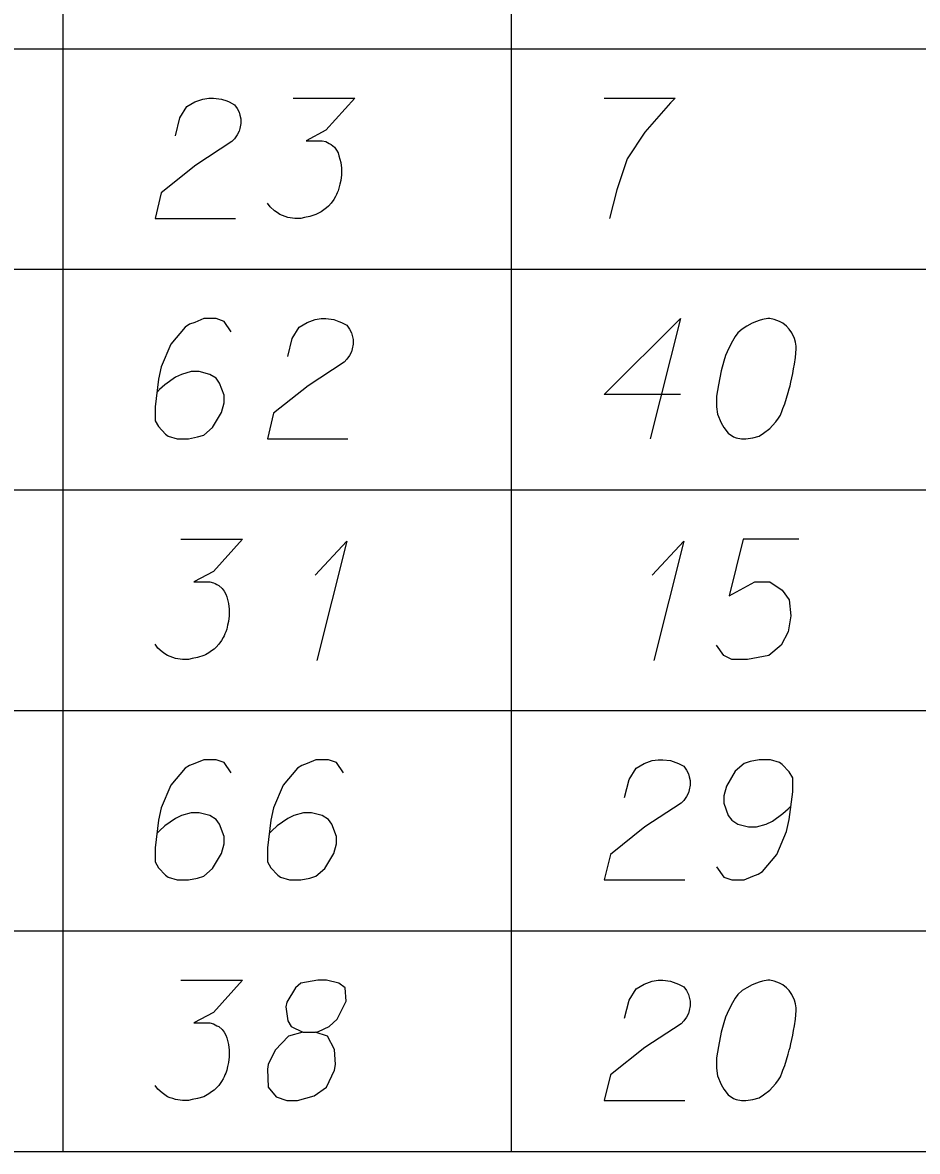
# Model space of a CAD drawing. Extents: x 2074207 to 2076812, y 516372 to 523312.
# Drawn here: x 2076488.7 to 2076524.39, y 520881.1 to 520926.14 of the extents above; entities that cross this region are included whole.
import ezdxf

# ---------------------------------------------------------------- set-up
doc = ezdxf.new("R2010")
doc.units = 0
for name, color, linetype in [('Prop DirtTable_ Soil Test Results - Outline (Major)', 7, 'Continuous'), ('Prop DirtTable_ Soil Test Results - Outline (Minor)', 7, 'Continuous'), ('Prop DirtTable_ Soil Test Results - Tx (Sample Data)', 7, 'Continuous')]:
    doc.layers.add(name, color=color, linetype=linetype)

msp = doc.modelspace()

# ---------------------------------------------------------------- linework, layer by layer
at = {"layer": 'Prop DirtTable_ Soil Test Results - Outline (Major)'}
msp.add_line((2076260.609, 520881.099), (2076811.903, 520881.099), dxfattribs=at)
at = {"layer": 'Prop DirtTable_ Soil Test Results - Outline (Minor)'}
for p, q in [((2076490.31, 520933.899), (2076490.31, 520925.099)), ((2076508.192, 520933.899), (2076508.192, 520925.099)), ((2076260.609, 520925.099), (2076811.903, 520925.099)), ((2076260.609, 520925.099), (2076811.903, 520925.099)), ((2076490.31, 520925.099), (2076490.31, 520916.299)), ((2076508.192, 520925.099), (2076508.192, 520916.299)), ((2076260.609, 520916.299), (2076811.903, 520916.299)), ((2076260.609, 520916.299), (2076811.903, 520916.299)), ((2076490.31, 520916.299), (2076490.31, 520907.499)), ((2076508.192, 520916.299), (2076508.192, 520907.499)), ((2076260.609, 520907.499), (2076811.903, 520907.499)), ((2076260.609, 520907.499), (2076811.903, 520907.499)), ((2076490.31, 520907.499), (2076490.31, 520898.699)), ((2076508.192, 520907.499), (2076508.192, 520898.699)), ((2076260.609, 520898.699), (2076811.903, 520898.699)), ((2076260.609, 520898.699), (2076811.903, 520898.699)), ((2076490.31, 520898.699), (2076490.31, 520889.899)), ((2076508.192, 520898.699), (2076508.192, 520889.899)), ((2076260.609, 520889.899), (2076811.903, 520889.899)), ((2076260.609, 520889.899), (2076811.903, 520889.899)), ((2076490.31, 520889.899), (2076490.31, 520881.099)), ((2076508.192, 520889.899), (2076508.192, 520881.099)), ((2076260.609, 520881.099), (2076811.903, 520881.099))]:
    msp.add_line(p, q, dxfattribs=at)
at = {"layer": 'Prop DirtTable_ Soil Test Results - Tx (Sample Data)'}
for points in [[(2076494.793, 520921.618), (2076494.969, 520922.336), (2076495.252, 520922.79), (2076495.569, 520922.979), (2076495.887, 520923.092), (2076496.134, 520923.13), (2076496.31, 520923.13), (2076496.627, 520923.092), (2076496.839, 520923.017), (2076496.945, 520922.979), (2076497.157, 520922.865), (2076497.262, 520922.714), (2076497.333, 520922.563), (2076497.368, 520922.45), (2076497.403, 520922.299), (2076497.403, 520922.11), (2076497.368, 520921.921), (2076497.333, 520921.807), (2076497.262, 520921.656), (2076497.157, 520921.505), (2076497.051, 520921.391), (2076495.604, 520920.447), (2076494.229, 520919.35), (2076493.982, 520918.33), (2076497.192, 520918.33)], [(2076499.485, 520923.13), (2076501.954, 520923.13), (2076500.79, 520921.845), (2076500.014, 520921.429), (2076500.649, 520921.429), (2076500.79, 520921.391), (2076500.86, 520921.354), (2076500.931, 520921.316), (2076501.002, 520921.278), (2076501.143, 520921.165), (2076501.213, 520921.051), (2076501.284, 520920.938), (2076501.319, 520920.825), (2076501.39, 520920.56), (2076501.425, 520920.333), (2076501.425, 520920.22), (2076501.425, 520920.069), (2076501.39, 520919.842), (2076501.354, 520919.691), (2076501.319, 520919.539), (2076501.284, 520919.426), (2076501.249, 520919.35), (2076501.213, 520919.275), (2076501.178, 520919.199), (2076501.107, 520919.086), (2076501.002, 520918.935), (2076500.896, 520918.821), (2076500.825, 520918.746), (2076500.719, 520918.67), (2076500.614, 520918.595), (2076500.472, 520918.519), (2076500.402, 520918.481), (2076500.155, 520918.406), (2076499.943, 520918.368), (2076499.802, 520918.33), (2076499.555, 520918.33), (2076499.273, 520918.368), (2076499.167, 520918.406), (2076499.061, 520918.443), (2076498.956, 520918.481), (2076498.85, 520918.557), (2076498.744, 520918.632), (2076498.568, 520918.784), (2076498.462, 520918.935)], [(2076511.902, 520923.13), (2076514.724, 520923.13), (2076514.547, 520922.941), (2076513.524, 520921.769), (2076512.819, 520920.711), (2076512.396, 520919.464), (2076512.113, 520918.33)], [(2076497.015, 520913.801), (2076496.733, 520914.217), (2076496.416, 520914.33), (2076495.922, 520914.33), (2076495.569, 520914.179), (2076495.358, 520914.103), (2076495.181, 520913.99), (2076494.617, 520913.31), (2076494.229, 520912.402), (2076494.123, 520911.911), (2076493.982, 520910.815), (2076493.982, 520910.248), (2076494.123, 520910.021), (2076494.405, 520909.719), (2076494.511, 520909.643), (2076494.864, 520909.53), (2076495.322, 520909.53), (2076495.675, 520909.606), (2076495.922, 520909.681), (2076496.275, 520909.984), (2076496.627, 520910.588), (2076496.733, 520910.966), (2076496.733, 520911.269), (2076496.557, 520911.76), (2076496.416, 520911.949), (2076496.169, 520912.1), (2076495.746, 520912.213), (2076495.428, 520912.213), (2076495.04, 520912.1), (2076494.793, 520911.987), (2076494.37, 520911.684), (2076494.158, 520911.495), (2076494.052, 520911.382)], [(2076499.273, 520912.818), (2076499.449, 520913.536), (2076499.732, 520913.99), (2076500.049, 520914.179), (2076500.367, 520914.292), (2076500.614, 520914.33), (2076500.79, 520914.33), (2076501.107, 520914.292), (2076501.319, 520914.217), (2076501.425, 520914.179), (2076501.637, 520914.065), (2076501.742, 520913.914), (2076501.813, 520913.763), (2076501.848, 520913.65), (2076501.883, 520913.499), (2076501.883, 520913.31), (2076501.848, 520913.121), (2076501.813, 520913.007), (2076501.742, 520912.856), (2076501.637, 520912.705), (2076501.531, 520912.591), (2076500.084, 520911.647), (2076498.709, 520910.55), (2076498.462, 520909.53), (2076501.672, 520909.53)], [(2076514.935, 520911.306), (2076511.902, 520911.306), (2076514.935, 520914.33), (2076513.736, 520909.53)], [(2076518.498, 520914.33), (2076518.428, 520914.33), (2076518.216, 520914.292), (2076518.075, 520914.254), (2076517.969, 520914.217), (2076517.793, 520914.141), (2076517.581, 520914.028), (2076517.405, 520913.914), (2076517.228, 520913.763), (2076517.123, 520913.612), (2076517.017, 520913.423), (2076516.911, 520913.234), (2076516.805, 520913.007), (2076516.735, 520912.856), (2076516.664, 520912.629), (2076516.558, 520912.251), (2076516.452, 520911.684), (2076516.382, 520911.231), (2076516.382, 520910.815), (2076516.417, 520910.513), (2076516.558, 520910.173), (2076516.664, 520909.984), (2076516.84, 520909.757), (2076517.052, 520909.606), (2076517.158, 520909.568), (2076517.369, 520909.53), (2076517.546, 520909.53), (2076517.828, 520909.568), (2076518.075, 520909.643), (2076518.251, 520909.757), (2076518.498, 520909.946), (2076518.604, 520910.059), (2076518.745, 520910.21), (2076518.851, 520910.362), (2076518.922, 520910.475), (2076518.992, 520910.664), (2076519.027, 520910.739), (2076519.098, 520910.928), (2076519.169, 520911.155), (2076519.239, 520911.382), (2076519.274, 520911.533), (2076519.31, 520911.647), (2076519.345, 520911.798), (2076519.415, 520912.138), (2076519.451, 520912.327), (2076519.486, 520912.516), (2076519.521, 520912.78), (2076519.557, 520913.121), (2076519.557, 520913.234), (2076519.521, 520913.385), (2076519.486, 520913.536), (2076519.38, 520913.763), (2076519.274, 520913.914), (2076519.169, 520914.028), (2076519.027, 520914.141), (2076518.886, 520914.217), (2076518.78, 520914.254), (2076518.675, 520914.292), (2076518.498, 520914.33)], [(2076495.005, 520905.53), (2076497.474, 520905.53), (2076496.31, 520904.245), (2076495.534, 520903.829), (2076496.169, 520903.829), (2076496.31, 520903.791), (2076496.38, 520903.754), (2076496.451, 520903.716), (2076496.522, 520903.678), (2076496.663, 520903.565), (2076496.733, 520903.451), (2076496.804, 520903.338), (2076496.839, 520903.225), (2076496.91, 520902.96), (2076496.945, 520902.733), (2076496.945, 520902.62), (2076496.945, 520902.469), (2076496.91, 520902.242), (2076496.874, 520902.091), (2076496.839, 520901.939), (2076496.804, 520901.826), (2076496.769, 520901.75), (2076496.733, 520901.675), (2076496.698, 520901.599), (2076496.627, 520901.486), (2076496.522, 520901.335), (2076496.416, 520901.221), (2076496.345, 520901.146), (2076496.239, 520901.07), (2076496.134, 520900.995), (2076495.992, 520900.919), (2076495.922, 520900.881), (2076495.675, 520900.806), (2076495.463, 520900.768), (2076495.322, 520900.73), (2076495.075, 520900.73), (2076494.793, 520900.768), (2076494.687, 520900.806), (2076494.581, 520900.843), (2076494.476, 520900.881), (2076494.37, 520900.957), (2076494.264, 520901.032), (2076494.088, 520901.184), (2076493.982, 520901.335)], [(2076500.367, 520904.094), (2076501.637, 520905.454), (2076500.437, 520900.692)], [(2076513.807, 520904.094), (2076515.077, 520905.454), (2076513.877, 520900.692)], [(2076519.662, 520905.53), (2076517.44, 520905.53), (2076516.876, 520903.262), (2076517.899, 520903.829), (2076518.498, 520903.829), (2076518.992, 520903.489), (2076519.274, 520903.111), (2076519.345, 520902.469), (2076519.239, 520901.826), (2076518.957, 520901.297), (2076518.463, 520900.881), (2076517.616, 520900.73), (2076516.981, 520900.73), (2076516.664, 520900.881), (2076516.382, 520901.297)], [(2076497.015, 520896.201), (2076496.733, 520896.617), (2076496.416, 520896.73), (2076495.922, 520896.73), (2076495.569, 520896.579), (2076495.358, 520896.503), (2076495.181, 520896.39), (2076494.617, 520895.71), (2076494.229, 520894.802), (2076494.123, 520894.311), (2076493.982, 520893.215), (2076493.982, 520892.648), (2076494.123, 520892.421), (2076494.405, 520892.119), (2076494.511, 520892.043), (2076494.864, 520891.93), (2076495.322, 520891.93), (2076495.675, 520892.006), (2076495.922, 520892.081), (2076496.275, 520892.384), (2076496.627, 520892.988), (2076496.733, 520893.366), (2076496.733, 520893.669), (2076496.557, 520894.16), (2076496.416, 520894.349), (2076496.169, 520894.5), (2076495.746, 520894.613), (2076495.428, 520894.613), (2076495.04, 520894.5), (2076494.793, 520894.387), (2076494.37, 520894.084), (2076494.158, 520893.895), (2076494.052, 520893.782)], [(2076501.495, 520896.201), (2076501.213, 520896.617), (2076500.896, 520896.73), (2076500.402, 520896.73), (2076500.049, 520896.579), (2076499.838, 520896.503), (2076499.661, 520896.39), (2076499.097, 520895.71), (2076498.709, 520894.802), (2076498.603, 520894.311), (2076498.462, 520893.215), (2076498.462, 520892.648), (2076498.603, 520892.421), (2076498.885, 520892.119), (2076498.991, 520892.043), (2076499.344, 520891.93), (2076499.802, 520891.93), (2076500.155, 520892.006), (2076500.402, 520892.081), (2076500.755, 520892.384), (2076501.107, 520892.988), (2076501.213, 520893.366), (2076501.213, 520893.669), (2076501.037, 520894.16), (2076500.896, 520894.349), (2076500.649, 520894.5), (2076500.226, 520894.613), (2076499.908, 520894.613), (2076499.52, 520894.5), (2076499.273, 520894.387), (2076498.85, 520894.084), (2076498.638, 520893.895), (2076498.532, 520893.782)], [(2076512.713, 520895.218), (2076512.889, 520895.936), (2076513.172, 520896.39), (2076513.489, 520896.579), (2076513.807, 520896.692), (2076514.054, 520896.73), (2076514.23, 520896.73), (2076514.547, 520896.692), (2076514.759, 520896.617), (2076514.865, 520896.579), (2076515.077, 520896.465), (2076515.182, 520896.314), (2076515.253, 520896.163), (2076515.288, 520896.05), (2076515.323, 520895.899), (2076515.323, 520895.71), (2076515.288, 520895.521), (2076515.253, 520895.407), (2076515.182, 520895.256), (2076515.077, 520895.105), (2076514.971, 520894.991), (2076513.524, 520894.047), (2076512.149, 520892.95), (2076511.902, 520891.93), (2076515.112, 520891.93)], [(2076516.382, 520892.459), (2076516.664, 520892.043), (2076516.981, 520891.93), (2076517.475, 520891.93), (2076517.828, 520892.081), (2076518.04, 520892.157), (2076518.216, 520892.27), (2076518.78, 520892.95), (2076519.169, 520893.858), (2076519.274, 520894.349), (2076519.415, 520895.445), (2076519.415, 520896.012), (2076519.274, 520896.239), (2076518.992, 520896.541), (2076518.886, 520896.617), (2076518.534, 520896.73), (2076518.075, 520896.73), (2076517.722, 520896.654), (2076517.475, 520896.579), (2076517.123, 520896.276), (2076516.77, 520895.672), (2076516.664, 520895.294), (2076516.664, 520894.991), (2076516.84, 520894.5), (2076516.981, 520894.311), (2076517.228, 520894.16), (2076517.652, 520894.047), (2076517.969, 520894.047), (2076518.357, 520894.16), (2076518.604, 520894.273), (2076519.027, 520894.576), (2076519.239, 520894.765), (2076519.345, 520894.878)], [(2076495.005, 520887.93), (2076497.474, 520887.93), (2076496.31, 520886.645), (2076495.534, 520886.229), (2076496.169, 520886.229), (2076496.31, 520886.191), (2076496.38, 520886.154), (2076496.451, 520886.116), (2076496.522, 520886.078), (2076496.663, 520885.965), (2076496.733, 520885.851), (2076496.804, 520885.738), (2076496.839, 520885.625), (2076496.91, 520885.36), (2076496.945, 520885.133), (2076496.945, 520885.02), (2076496.945, 520884.869), (2076496.91, 520884.642), (2076496.874, 520884.491), (2076496.839, 520884.339), (2076496.804, 520884.226), (2076496.769, 520884.15), (2076496.733, 520884.075), (2076496.698, 520883.999), (2076496.627, 520883.886), (2076496.522, 520883.735), (2076496.416, 520883.621), (2076496.345, 520883.546), (2076496.239, 520883.47), (2076496.134, 520883.395), (2076495.992, 520883.319), (2076495.922, 520883.281), (2076495.675, 520883.206), (2076495.463, 520883.168), (2076495.322, 520883.13), (2076495.075, 520883.13), (2076494.793, 520883.168), (2076494.687, 520883.206), (2076494.581, 520883.243), (2076494.476, 520883.281), (2076494.37, 520883.357), (2076494.264, 520883.432), (2076494.088, 520883.584), (2076493.982, 520883.735)], [(2076499.873, 520885.851), (2076500.367, 520885.851), (2076500.508, 520885.889), (2076500.931, 520886.078), (2076501.249, 520886.38), (2076501.601, 520887.099), (2076501.566, 520887.628), (2076501.319, 520887.817), (2076500.825, 520887.93), (2076500.472, 520887.93), (2076499.802, 520887.817), (2076499.591, 520887.628), (2076499.238, 520887.061), (2076499.203, 520886.872), (2076499.273, 520886.305), (2076499.414, 520886.078), (2076499.873, 520885.851), (2076499.308, 520885.7), (2076498.779, 520885.133), (2076498.497, 520884.566), (2076498.462, 520884.377), (2076498.497, 520883.659), (2076498.815, 520883.281), (2076499.238, 520883.13), (2076499.661, 520883.13), (2076500.331, 520883.319), (2076500.825, 520883.659), (2076501.143, 520884.339), (2076501.178, 520884.566), (2076501.143, 520885.171), (2076500.86, 520885.7), (2076500.367, 520885.851)], [(2076512.713, 520886.418), (2076512.889, 520887.136), (2076513.172, 520887.59), (2076513.489, 520887.779), (2076513.807, 520887.892), (2076514.054, 520887.93), (2076514.23, 520887.93), (2076514.547, 520887.892), (2076514.759, 520887.817), (2076514.865, 520887.779), (2076515.077, 520887.665), (2076515.182, 520887.514), (2076515.253, 520887.363), (2076515.288, 520887.25), (2076515.323, 520887.099), (2076515.323, 520886.91), (2076515.288, 520886.721), (2076515.253, 520886.607), (2076515.182, 520886.456), (2076515.077, 520886.305), (2076514.971, 520886.191), (2076513.524, 520885.247), (2076512.149, 520884.15), (2076511.902, 520883.13), (2076515.112, 520883.13)], [(2076518.498, 520887.93), (2076518.428, 520887.93), (2076518.216, 520887.892), (2076518.075, 520887.854), (2076517.969, 520887.817), (2076517.793, 520887.741), (2076517.581, 520887.628), (2076517.405, 520887.514), (2076517.228, 520887.363), (2076517.123, 520887.212), (2076517.017, 520887.023), (2076516.911, 520886.834), (2076516.805, 520886.607), (2076516.735, 520886.456), (2076516.664, 520886.229), (2076516.558, 520885.851), (2076516.452, 520885.284), (2076516.382, 520884.831), (2076516.382, 520884.415), (2076516.417, 520884.113), (2076516.558, 520883.773), (2076516.664, 520883.584), (2076516.84, 520883.357), (2076517.052, 520883.206), (2076517.158, 520883.168), (2076517.369, 520883.13), (2076517.546, 520883.13), (2076517.828, 520883.168), (2076518.075, 520883.243), (2076518.251, 520883.357), (2076518.498, 520883.546), (2076518.604, 520883.659), (2076518.745, 520883.81), (2076518.851, 520883.962), (2076518.922, 520884.075), (2076518.992, 520884.264), (2076519.027, 520884.339), (2076519.098, 520884.528), (2076519.169, 520884.755), (2076519.239, 520884.982), (2076519.274, 520885.133), (2076519.31, 520885.247), (2076519.345, 520885.398), (2076519.415, 520885.738), (2076519.451, 520885.927), (2076519.486, 520886.116), (2076519.521, 520886.38), (2076519.557, 520886.721), (2076519.557, 520886.834), (2076519.521, 520886.985), (2076519.486, 520887.136), (2076519.38, 520887.363), (2076519.274, 520887.514), (2076519.169, 520887.628), (2076519.027, 520887.741), (2076518.886, 520887.817), (2076518.78, 520887.854), (2076518.675, 520887.892), (2076518.498, 520887.93)]]:
    msp.add_lwpolyline(points, dxfattribs=at)

doc.saveas('drawing.dxf')
